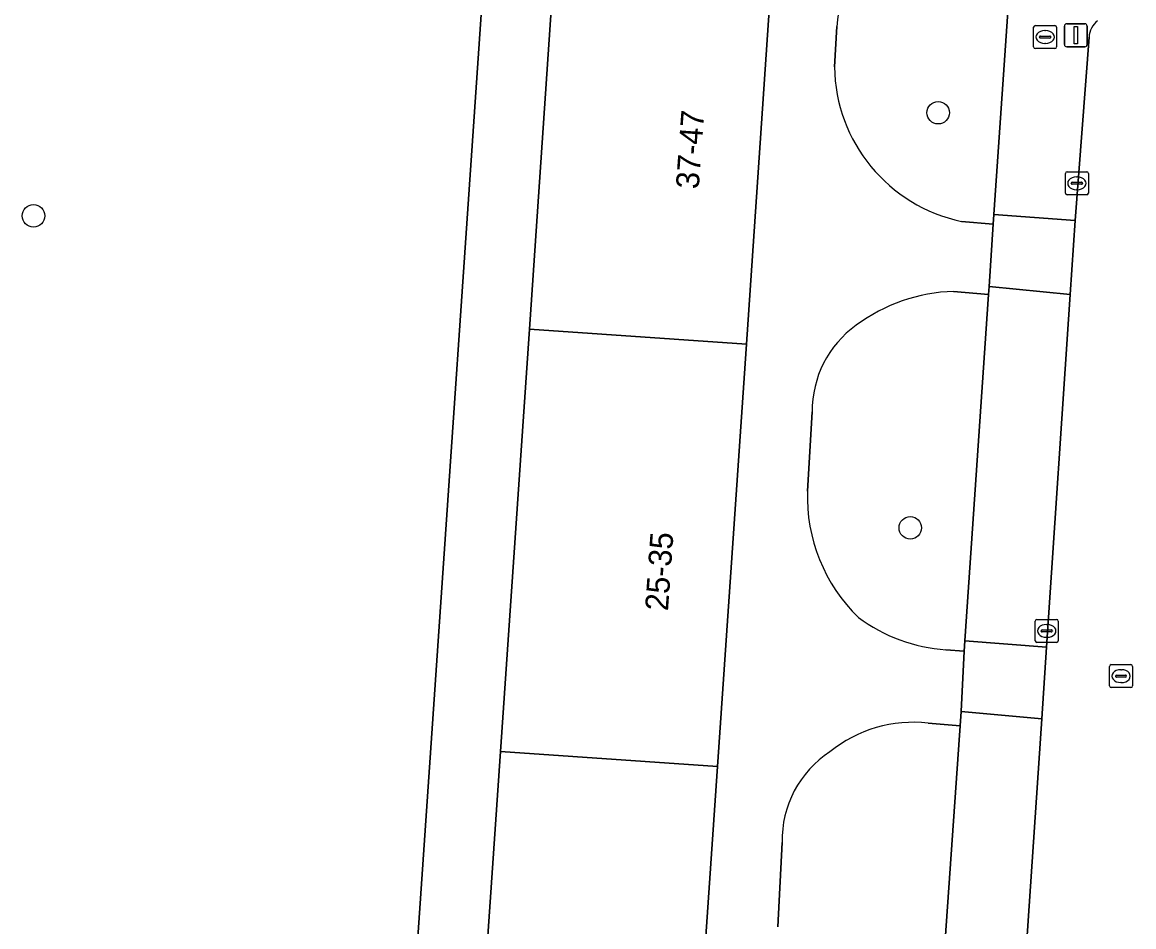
# Model space of a CAD drawing. Extents: x 161848 to 162726, y 385382 to 386521.
# Drawn here: x 162010.13 to 162058.49, y 385422.49 to 385461.84 of the extents above; entities that cross this region are included whole.
import ezdxf

# ---------------------------------------------------------------- set-up
doc = ezdxf.new("R2010")
doc.units = 0
for name, color, linetype in [('IMGEO_Boom', 7, 'Continuous'), ('IMGEO_Brandkraan', 7, 'Continuous'), ('IMGEO_Groenvoorziening', 7, 'Continuous'), ('IMGEO_Kolk', 7, 'Continuous'), ('IMGEO_Lichtmast', 7, 'Continuous'), ('IMGEO_Pand', 7, 'Continuous'), ('IMGEO_Pand_nummerreeks', 7, 'Continuous'), ('IMGEO_Rijbaan_lokaal_open', 7, 'Continuous'), ('IMGEO_Rioolput', 7, 'Continuous'), ('IMGEO_Voetpad_open', 7, 'Continuous')]:
    doc.layers.add(name, color=color, linetype=linetype)

msp = doc.modelspace()

# ---------------------------------------------------------------- linework, layer by layer
at = {"layer": 'IMGEO_Boom'}
for centre in [(162049.979, 385457.9), (162010.621, 385453.411), (162048.767, 385439.84)]:
    msp.add_circle(centre, 0.489, dxfattribs=at)
at = {"layer": 'IMGEO_Brandkraan'}
for p, q in [((162054.132, 385460.766), (162054.132, 385461.618)), ((162054.207, 385461.692), (162055.059, 385461.692)), ((162054.62, 385461.472), (162054.645, 385461.472)), ((162055.133, 385461.618), (162055.133, 385460.766)), ((162054.391, 385461.186), (162054.391, 385461.198)), ((162054.829, 385461.149), (162054.431, 385461.149)), ((162054.434, 385461.235), (162054.832, 385461.235)), ((162054.875, 385461.198), (162054.875, 385461.186)), ((162055.059, 385460.692), (162054.207, 385460.692)), ((162054.643, 385460.912), (162054.618, 385460.912))]:
    msp.add_line(p, q, dxfattribs=at)
for points in [[(162054.132, 385460.766), (162054.132, 385461.618)], [(162054.207, 385461.692), (162055.059, 385461.692)], [(162055.133, 385461.618), (162055.133, 385460.766)], [(162055.059, 385460.692), (162054.207, 385460.692)]]:
    msp.add_lwpolyline(points, dxfattribs=at)
for centre, radius, start, end in [((162054.209, 385461.616), 0.0765, 91.552, 178.448), ((162054.209, 385461.616), 0.0765, 91.552, 178.448), ((162055.057, 385461.616), 0.0765, 1.552, 88.448), ((162055.057, 385461.616), 0.0765, 1.552, 88.448), ((162054.431, 385461.195), 0.0403, 85.8775, 175.7526), ((162054.428, 385461.185), 0.0366, 178.938, 274.7102), ((162054.832, 385461.192), 0.043, 264.8664, 352.4533), ((162054.836, 385461.197), 0.0386, 1.7309, 96.639), ((162054.209, 385460.768), 0.0765, 181.552, 268.448), ((162054.209, 385460.768), 0.0765, 181.552, 268.448), ((162055.057, 385460.768), 0.0765, 271.552, 358.448), ((162055.057, 385460.768), 0.0765, 271.552, 358.448)]:
    msp.add_arc(centre, radius, start, end, dxfattribs=at)
for centre, major_axis, ratio, start_param, end_param in [((162054.619, 385461.192), (-0.387, 0.002), 0.722429, 4.712389, 7.853982), ((162054.644, 385461.192), (-0.39, 0.002), 0.717154, 1.570796, 4.712389)]:
    msp.add_ellipse(centre, major_axis=major_axis, ratio=ratio, start_param=start_param, end_param=end_param, dxfattribs=at)
at = {"layer": 'IMGEO_Groenvoorziening'}
for points in [[(162050.995, 385453.169), (162052.374, 385453.052), (162052.401, 385453.469), (162053.357, 385467.34)], [(162017.276, 385394.06), (162025.39, 385393.505), (162030.286, 385464.925)], [(162045.573, 385461.643), (162045.469, 385459.895)], [(162050.318, 385434.533), (162051.112, 385434.479), (162051.134, 385434.922), (162052.175, 385449.994)], [(162052.175, 385449.994), (162050.652, 385450.128)], [(162044.498, 385444.89), (162044.292, 385441.443)], [(162047.988, 385416.547), (162049.886, 385416.314), (162050.936, 385431.233)], [(162050.936, 385431.233), (162049.546, 385431.343)], [(162043.191, 385426.153), (162043.002, 385422.486)]]:
    msp.add_lwpolyline(points, dxfattribs=at)
for centre, radius, start, end in [((162051.693, 385461.277), 6.131, 87.5008, 176.5796), ((162052.435, 385459.986), 6.967, 180.7446, 258.0676), ((162050.895, 385442.607), 7.525, 91.8538, 126.5504), ((162049.085, 385444.923), 4.587, 125.609, 180.4112), ((162051.602, 385441.193), 7.314, 178.0386, 225.8799), ((162050.831, 385441.769), 7.254, 233.442, 265.948), ((162048.893, 385425.618), 5.762, 83.4963, 129.0159), ((162047.778, 385426.256), 4.588, 123.1937, 181.2832)]:
    msp.add_arc(centre, radius, start, end, dxfattribs=at)
at = {"layer": 'IMGEO_Kolk'}
for p, q in [((162055.513, 385454.404), (162055.513, 385455.256)), ((162055.588, 385455.33), (162056.44, 385455.33)), ((162056.514, 385455.256), (162056.514, 385454.404)), ((162055.772, 385454.824), (162055.772, 385454.836)), ((162056.21, 385454.787), (162055.812, 385454.787)), ((162055.815, 385454.873), (162056.213, 385454.873)), ((162056.001, 385455.11), (162056.026, 385455.11)), ((162056.256, 385454.836), (162056.256, 385454.824)), ((162056.44, 385454.33), (162055.588, 385454.33)), ((162056.024, 385454.55), (162055.999, 385454.55)), ((162054.278, 385435.857), (162055.13, 385435.857)), ((162054.203, 385434.931), (162054.203, 385435.783)), ((162054.462, 385435.351), (162054.462, 385435.363)), ((162054.505, 385435.4), (162054.903, 385435.4)), ((162054.691, 385435.637), (162054.716, 385435.637)), ((162054.946, 385435.363), (162054.946, 385435.351)), ((162055.204, 385435.783), (162055.204, 385434.931)), ((162054.9, 385435.314), (162054.502, 385435.314)), ((162054.714, 385435.077), (162054.689, 385435.077)), ((162055.13, 385434.857), (162054.278, 385434.857))]:
    msp.add_line(p, q, dxfattribs=at)
for points in [[(162055.513, 385454.404), (162055.513, 385455.256)], [(162055.588, 385455.33), (162056.44, 385455.33)], [(162056.514, 385455.256), (162056.514, 385454.404)], [(162056.44, 385454.33), (162055.588, 385454.33)], [(162054.278, 385435.857), (162055.13, 385435.857)], [(162054.203, 385434.931), (162054.203, 385435.783)], [(162055.204, 385435.783), (162055.204, 385434.931)], [(162055.13, 385434.857), (162054.278, 385434.857)]]:
    msp.add_lwpolyline(points, dxfattribs=at)
for centre, radius, start, end in [((162055.59, 385455.254), 0.0765, 91.552, 178.448), ((162055.59, 385455.254), 0.0765, 91.552, 178.448), ((162056.438, 385455.254), 0.0765, 1.552, 88.448), ((162056.438, 385455.254), 0.0765, 1.552, 88.448), ((162055.812, 385454.833), 0.0403, 85.8775, 175.7526), ((162055.809, 385454.823), 0.0366, 178.938, 274.7102), ((162056.213, 385454.83), 0.043, 264.8664, 352.4533), ((162056.217, 385454.835), 0.0386, 1.7309, 96.639), ((162055.59, 385454.406), 0.0765, 181.552, 268.448), ((162055.59, 385454.406), 0.0765, 181.552, 268.448), ((162056.438, 385454.406), 0.0765, 271.552, 358.448), ((162056.438, 385454.406), 0.0765, 271.552, 358.448), ((162054.28, 385435.781), 0.0765, 91.552, 178.448), ((162054.28, 385435.781), 0.0765, 91.552, 178.448), ((162055.128, 385435.781), 0.0765, 1.552, 88.448), ((162055.128, 385435.781), 0.0765, 1.552, 88.448), ((162054.502, 385435.36), 0.0403, 85.8775, 175.7526), ((162054.907, 385435.362), 0.0386, 1.7309, 96.639), ((162054.28, 385434.933), 0.0765, 181.552, 268.448), ((162054.28, 385434.933), 0.0765, 181.552, 268.448), ((162054.499, 385435.35), 0.0366, 178.938, 274.7102), ((162054.903, 385435.357), 0.043, 264.8664, 352.4533), ((162055.128, 385434.933), 0.0765, 271.552, 358.448), ((162055.128, 385434.933), 0.0765, 271.552, 358.448)]:
    msp.add_arc(centre, radius, start, end, dxfattribs=at)
for centre, major_axis, ratio, start_param, end_param in [((162056, 385454.83), (-0.387, 0.002), 0.722429, 4.712389, 7.853982), ((162056.025, 385454.83), (-0.39, 0.002), 0.717154, 1.570796, 4.712389), ((162054.69, 385435.357), (-0.387, 0.002), 0.722429, 4.712389, 7.853982), ((162054.715, 385435.357), (-0.39, 0.002), 0.717154, 1.570796, 4.712389)]:
    msp.add_ellipse(centre, major_axis=major_axis, ratio=ratio, start_param=start_param, end_param=end_param, dxfattribs=at)
at = {"layer": 'IMGEO_Lichtmast'}
for p, q in [((162055.471, 385460.868), (162055.471, 385461.668)), ((162055.471, 385461.668), (162055.471, 385460.868)), ((162055.571, 385461.768), (162056.361, 385461.768)), ((162056.361, 385461.768), (162055.571, 385461.768)), ((162056.461, 385461.668), (162056.461, 385460.868)), ((162056.461, 385460.868), (162056.461, 385461.668)), ((162056.361, 385460.768), (162055.571, 385460.768)), ((162055.571, 385460.768), (162056.361, 385460.768))]:
    msp.add_line(p, q, dxfattribs=at)
msp.add_lwpolyline([(162055.891, 385461.643), (162056.041, 385461.643), (162056.041, 385460.893), (162055.891, 385460.893), (162055.891, 385461.643)], dxfattribs=at)
for centre, start, end in [((162055.571, 385461.668), 90, 180), ((162055.571, 385461.668), 90, 180), ((162056.361, 385461.668), 0, 90), ((162056.361, 385461.668), 360, 90), ((162055.571, 385460.868), 180, 270), ((162055.571, 385460.868), 180, 270), ((162056.361, 385460.868), 270, 0), ((162056.361, 385460.868), 270, 0)]:
    msp.add_arc(centre, 0.1, start, end, dxfattribs=at)
at = {"layer": 'IMGEO_Pand'}
for points in [[(162042.889, 385466.204), (162033.453, 385466.849), (162032.195, 385448.479), (162041.634, 385447.833)], [(162030.936, 385430.108), (162040.379, 385429.463), (162041.634, 385447.833), (162032.195, 385448.479)], [(162029.678, 385411.738), (162039.123, 385411.092), (162040.379, 385429.463), (162030.936, 385430.108)]]:
    msp.add_lwpolyline(points, close=True, dxfattribs=at)
at = {"layer": 'IMGEO_Rijbaan_lokaal_open'}
msp.add_lwpolyline([(162056.541, 385461.189), (162055.943, 385453.209), (162055.727, 385449.995), (162054.696, 385434.648), (162054.486, 385431.526), (162053.449, 385416.102), (162053.238, 385412.953), (162052.343, 385398.046), (162052.3, 385397.395), (162052.098, 385394.353), (162059.079, 385394.035), (162059.396, 385398.383), (162061.431, 385431.375), (162061.665, 385434.915), (162063.012, 385455.274)], dxfattribs=at)
msp.add_arc((162057.552, 385461.119), 1.013, 129.224, 176.0544, dxfattribs=at)
at = {"layer": 'IMGEO_Rioolput'}
for p, q in [((162057.435, 385432.963), (162057.435, 385433.815)), ((162057.51, 385433.889), (162058.362, 385433.889)), ((162057.737, 385433.432), (162058.135, 385433.432)), ((162057.923, 385433.669), (162057.948, 385433.669)), ((162058.436, 385433.815), (162058.436, 385432.963)), ((162057.694, 385433.383), (162057.694, 385433.395)), ((162058.132, 385433.346), (162057.734, 385433.346)), ((162057.946, 385433.109), (162057.921, 385433.109)), ((162058.178, 385433.395), (162058.178, 385433.383)), ((162058.362, 385432.889), (162057.51, 385432.889))]:
    msp.add_line(p, q, dxfattribs=at)
for points in [[(162057.435, 385432.963), (162057.435, 385433.815)], [(162057.51, 385433.889), (162058.362, 385433.889)], [(162058.436, 385433.815), (162058.436, 385432.963)], [(162058.362, 385432.889), (162057.51, 385432.889)]]:
    msp.add_lwpolyline(points, dxfattribs=at)
for centre, radius, start, end in [((162057.512, 385433.813), 0.0765, 91.552, 178.448), ((162057.512, 385433.813), 0.0765, 91.552, 178.448), ((162057.734, 385433.392), 0.0403, 85.8775, 175.7526), ((162058.139, 385433.394), 0.0386, 1.7309, 96.639), ((162058.36, 385433.813), 0.0765, 1.552, 88.448), ((162058.36, 385433.813), 0.0765, 1.552, 88.448), ((162057.512, 385432.965), 0.0765, 181.552, 268.448), ((162057.512, 385432.965), 0.0765, 181.552, 268.448), ((162057.731, 385433.382), 0.0366, 178.938, 274.7102), ((162058.135, 385433.389), 0.043, 264.8664, 352.4533), ((162058.36, 385432.965), 0.0765, 271.552, 358.448), ((162058.36, 385432.965), 0.0765, 271.552, 358.448)]:
    msp.add_arc(centre, radius, start, end, dxfattribs=at)
for centre, major_axis, ratio, start_param, end_param in [((162057.922, 385433.389), (-0.387, 0.002), 0.722429, 4.712389, 7.853982), ((162057.947, 385433.389), (-0.39, 0.002), 0.717154, 1.570796, 4.712389)]:
    msp.add_ellipse(centre, major_axis=major_axis, ratio=ratio, start_param=start_param, end_param=end_param, dxfattribs=at)
at = {"layer": 'IMGEO_Voetpad_open'}
for points in [[(162053.357, 385467.34), (162052.401, 385453.469)], [(162030.286, 385464.925), (162025.39, 385393.505), (162026.769, 385393.481), (162026.793, 385393.825), (162027.791, 385393.757), (162028.443, 385393.712), (162029.678, 385411.738), (162030.936, 385430.108), (162032.195, 385448.479), (162033.453, 385466.849)], [(162042.889, 385466.204), (162041.634, 385447.833), (162040.379, 385429.463), (162039.123, 385411.092), (162037.868, 385392.722), (162037.782, 385390.251), (162040.825, 385390.124)], [(162045.469, 385459.895), (162045.573, 385461.643)], [(162055.943, 385453.209), (162056.541, 385461.189)], [(162052.401, 385453.469), (162055.943, 385453.209)], [(162050.652, 385450.128), (162052.175, 385449.994), (162052.198, 385450.333), (162052.374, 385453.052), (162050.995, 385453.169)], [(162044.292, 385441.443), (162044.498, 385444.89)], [(162049.546, 385431.343), (162050.936, 385431.233), (162050.979, 385431.844), (162051.112, 385434.479), (162050.318, 385434.533)], [(162043.002, 385422.486), (162043.191, 385426.153)]]:
    msp.add_lwpolyline(points, dxfattribs=at)
for points in [[(162055.943, 385453.209), (162052.401, 385453.469), (162052.374, 385453.052), (162052.198, 385450.333), (162055.727, 385449.995)], [(162055.727, 385449.995), (162052.198, 385450.333), (162052.175, 385449.994), (162051.134, 385434.922), (162054.696, 385434.648)], [(162054.696, 385434.648), (162051.134, 385434.922), (162051.112, 385434.479), (162050.979, 385431.844), (162054.486, 385431.526)], [(162054.486, 385431.526), (162050.979, 385431.844), (162050.936, 385431.233), (162049.886, 385416.314), (162053.449, 385416.102)]]:
    msp.add_lwpolyline(points, close=True, dxfattribs=at)
for centre, radius, start, end in [((162051.693, 385461.277), 6.131, 87.5008, 176.5796), ((162057.552, 385461.119), 1.013, 129.224, 176.0544), ((162052.435, 385459.986), 6.967, 180.7446, 258.0676), ((162050.895, 385442.607), 7.525, 91.8538, 126.5504), ((162049.085, 385444.923), 4.587, 125.609, 180.4112), ((162051.602, 385441.193), 7.314, 178.0386, 225.8799), ((162050.831, 385441.769), 7.254, 233.442, 265.948), ((162048.893, 385425.618), 5.762, 83.4963, 129.0159), ((162047.778, 385426.256), 4.588, 123.1937, 181.2832)]:
    msp.add_arc(centre, radius, start, end, dxfattribs=at)

# ---------------------------------------------------------------- texts
at = {"layer": 'IMGEO_Pand_nummerreeks'}
for s, rotation, p in [('37-47', 85.8505, (162039.561, 385454.557)), ('25-35', 85.9702, (162038.224, 385436.205))]:
    msp.add_text(s, height=1, rotation=rotation, dxfattribs=at).set_placement(p)

doc.saveas('drawing.dxf')
